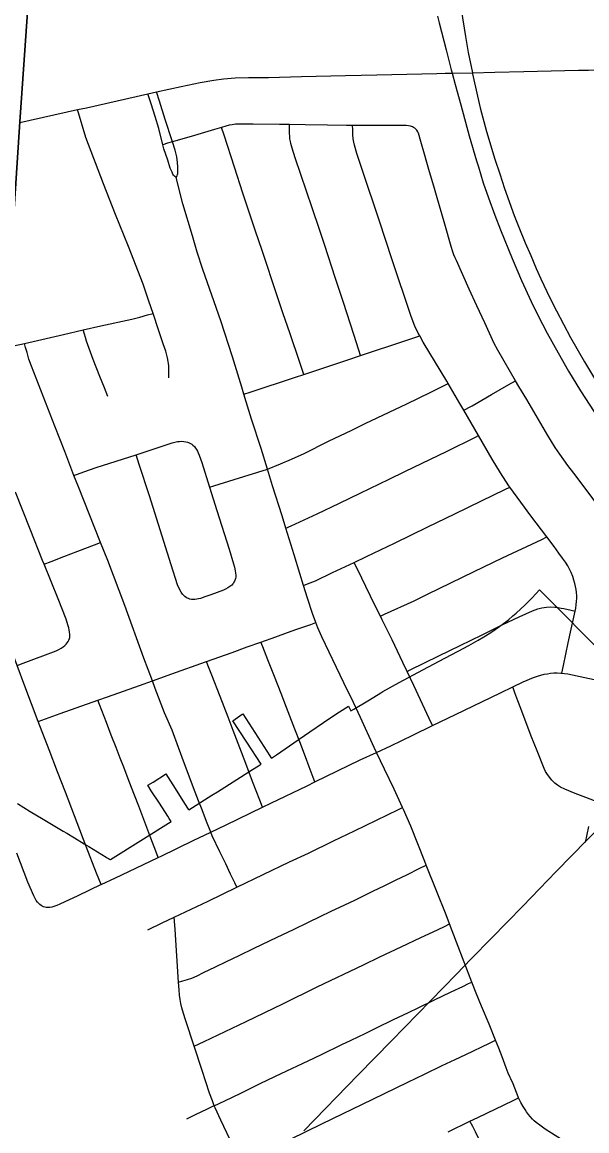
# Model space of a CAD drawing. Extents: x -1.4 to 35.4, y 0 to 22.
# Drawn here: x 10.589 to 11.09, y 18.196 to 19.179 of the extents above; entities that cross this region are included whole.
import ezdxf

# ---------------------------------------------------------------- set-up
doc = ezdxf.new("R2010")
doc.units = 0
for name, color, linetype in [('GM_X_City_Street', 7, 'Continuous'), ('GM_X_County_Road', 7, 'Continuous'), ('GM_X_County_Text', 7, 'Continuous'), ('GM_X_US_Route', 7, 'Continuous'), ('SC_Scratch1', 7, 'Continuous')]:
    doc.layers.add(name, color=color, linetype=linetype)

msp = doc.modelspace()

# ---------------------------------------------------------------- linework, layer by layer
at = {"layer": 'GM_X_City_Street'}
for points in [[(10.7259, 19.0414), (10.72433, 19.04254), (10.72359, 19.04344), (10.7231, 19.04422), (10.72224, 19.04599), (10.72074, 19.04964), (10.71849, 19.05675), (10.71513, 19.06677), (10.71416, 19.0705), (10.71043, 19.08481), (10.7073, 19.09555), (10.70365, 19.10678), (10.70076, 19.11565)], [(10.7259, 19.0414), (10.7266, 19.04228), (10.72691, 19.04297), (10.72719, 19.04414), (10.72733, 19.04507), (10.72742, 19.0461), (10.7275, 19.04963), (10.72748, 19.05099), (10.72722, 19.05473), (10.72643, 19.05965), (10.72496, 19.0657), (10.72275, 19.07303), (10.72244, 19.07405), (10.71613, 19.09297), (10.71104, 19.1092), (10.70848, 19.11736)], [(10.71951, 18.86374), (10.71932, 18.87441), (10.71923, 18.87634), (10.71896, 18.87824), (10.71831, 18.88133), (10.71768, 18.88374), (10.71665, 18.88739), (10.71445, 18.89389), (10.71032, 18.90633), (10.70542, 18.92082), (10.70172, 18.93179), (10.6967, 18.94663), (10.68363, 18.98008), (10.67221, 19.00864), (10.66133, 19.03584), (10.64584, 19.07694), (10.6385, 19.10166)], [(11.10261, 18.74745), (11.089, 18.76577), (11.07892, 18.7791), (11.07371, 18.78589), (11.06634, 18.79578), (11.06235, 18.80198), (11.05588, 18.81253), (11.03708, 18.84429), (11.03013, 18.85596), (11.02715, 18.86109), (11.01141, 18.88817), (11.00809, 18.89413), (10.99977, 18.91242), (10.99295, 18.92743), (10.98614, 18.94246), (10.97473, 18.9676), (10.97362, 18.97002), (10.9725, 18.97285), (10.97155, 18.97555), (10.97003, 18.98026), (10.96433, 19.00008), (10.95704, 19.02545), (10.95458, 19.03373), (10.95082, 19.04637), (10.9484, 19.05472), (10.94624, 19.0622), (10.94307, 19.07338), (10.94092, 19.08068), (10.94037, 19.08186), (10.93956, 19.0833), (10.93868, 19.08434), (10.93763, 19.08523), (10.93671, 19.08582), (10.93557, 19.08642), (10.93397, 19.08701), (10.93216, 19.08736), (10.93, 19.08748), (10.9243, 19.08749), (10.91613, 19.08751), (10.903, 19.08752), (10.88245, 19.08755), (10.87706, 19.08757), (10.86013, 19.08788), (10.84041, 19.08818), (10.82654, 19.08832), (10.81755, 19.08841), (10.79442, 19.08862), (10.78527, 19.0887), (10.78114, 19.08872), (10.77847, 19.08859), (10.77573, 19.08825), (10.77308, 19.08772), (10.77004, 19.08697), (10.76612, 19.08583), (10.76009, 19.08405), (10.74224, 19.07878), (10.72275, 19.07303), (10.71837, 19.07175), (10.71416, 19.0705)], [(10.83913, 18.86657), (10.83557, 18.87713), (10.82668, 18.90349), (10.82097, 18.92042), (10.81556, 18.93647), (10.80221, 18.9765), (10.79644, 18.99379), (10.7852, 19.02748), (10.77782, 19.05052), (10.76845, 19.0788), (10.76612, 19.08583)], [(10.88964, 18.88345), (10.88811, 18.88815), (10.88362, 18.90199), (10.87443, 18.93035), (10.86706, 18.95277), (10.85778, 18.98103), (10.85302, 18.9952), (10.84654, 19.0145), (10.83646, 19.04392), (10.83163, 19.05869), (10.82893, 19.06753), (10.82784, 19.07151), (10.82736, 19.07336), (10.82694, 19.07567), (10.8267, 19.07778), (10.82654, 19.08063), (10.82654, 19.08482), (10.82654, 19.08832)], [(11.06826, 18.60166), (11.06968, 18.60842), (11.074, 18.62867), (11.07653, 18.64053), (11.08007, 18.65668), (11.08061, 18.65919), (11.08107, 18.66236), (11.08134, 18.66535), (11.08148, 18.66793), (11.08143, 18.6703), (11.08125, 18.67327), (11.08091, 18.67583), (11.08048, 18.67851), (11.07979, 18.68131), (11.07902, 18.68408), (11.0779, 18.68749), (11.07649, 18.69083), (11.07502, 18.69395), (11.07344, 18.69682), (11.07147, 18.69996), (11.06897, 18.70369), (11.06569, 18.70821), (11.06136, 18.71409), (11.05497, 18.72246), (11.04064, 18.74123), (11.03181, 18.75323), (11.02205, 18.76677), (11.02128, 18.76784), (11.01374, 18.77922), (11.00637, 18.79144), (10.99438, 18.81234), (10.98133, 18.83482), (10.97781, 18.84088), (10.96733, 18.85852), (10.96608, 18.86064), (10.94528, 18.89523), (10.94209, 18.90093), (10.94073, 18.90334), (10.9379, 18.90948), (10.93456, 18.91799), (10.91746, 18.96916), (10.90634, 19.0027), (10.89099, 19.0486), (10.8863, 19.06273), (10.88421, 19.07), (10.88359, 19.07278), (10.88303, 19.07581), (10.88279, 19.0794), (10.8826, 19.08398), (10.88245, 19.08755)], [(11.0735, 18.18438), (11.0536, 18.19699), (11.04858, 18.20053), (11.04557, 18.20294), (11.04384, 18.2045), (11.04233, 18.20604), (11.04026, 18.20832), (11.03879, 18.21006), (11.03698, 18.21252), (11.03573, 18.21442), (11.034, 18.21717), (11.03192, 18.22066), (11.0299, 18.22488), (11.02954, 18.22563), (11.02491, 18.23712), (11.02294, 18.24167), (11.02235, 18.24275), (11.02067, 18.24675), (11.0188, 18.25136), (11.01518, 18.26133), (11.01226, 18.26887), (11.00941, 18.27593), (11.00364, 18.29018), (10.99694, 18.30622), (10.99236, 18.31776), (10.98848, 18.32759), (10.97476, 18.36288), (10.96858, 18.37909), (10.96546, 18.38726), (10.95694, 18.40862), (10.94796, 18.43128), (10.94664, 18.43461), (10.9341, 18.46573), (10.92782, 18.48063), (10.92694, 18.48253), (10.91949, 18.49871), (10.91074, 18.51658), (10.90372, 18.5313), (10.90165, 18.53562), (10.88966, 18.56224), (10.88326, 18.57572), (10.87489, 18.59306), (10.85524, 18.63391), (10.85171, 18.64181), (10.84995, 18.64651), (10.84694, 18.65455), (10.84254, 18.66812), (10.8391, 18.67939), (10.83584, 18.6901), (10.83068, 18.70672), (10.82329, 18.73032), (10.81991, 18.7411), (10.81146, 18.76774), (10.80705, 18.7827), (10.80146, 18.80107), (10.79288, 18.82703), (10.78801, 18.84239), (10.78598, 18.84919), (10.7841, 18.85547), (10.77595, 18.88223), (10.76559, 18.91415), (10.74965, 18.95991), (10.74467, 18.97525), (10.74035, 18.98951), (10.73197, 19.01809), (10.7259, 19.0414)], [(10.58162, 18.89194), (10.59123, 18.89415), (10.62585, 18.90212), (10.64336, 18.90612), (10.65916, 18.90973), (10.68646, 18.91579), (10.69357, 18.91754), (10.70057, 18.91948), (10.70542, 18.92082)], [(10.66522, 18.84714), (10.66225, 18.85467), (10.65824, 18.86481), (10.65233, 18.87982), (10.64636, 18.89625), (10.64534, 18.89942), (10.64446, 18.9024), (10.64336, 18.90612)], [(10.78598, 18.84919), (10.79159, 18.85102), (10.83189, 18.86415), (10.83913, 18.86657), (10.85333, 18.87132), (10.87842, 18.87971), (10.88964, 18.88345), (10.92967, 18.89679), (10.93766, 18.89945), (10.94209, 18.90093)], [(10.7798, 18.41164), (10.77799, 18.41545), (10.77418, 18.42342), (10.76992, 18.43233), (10.76472, 18.44324), (10.75799, 18.45732), (10.75665, 18.46055), (10.75295, 18.47), (10.7489, 18.48038), (10.74583, 18.48823), (10.74138, 18.49988), (10.73657, 18.51248), (10.7332, 18.5213), (10.728, 18.53556), (10.7224, 18.55093), (10.71554, 18.56656), (10.70742, 18.58798), (10.70483, 18.59482), (10.69738, 18.61493), (10.68034, 18.66161), (10.66522, 18.70172), (10.65888, 18.71756), (10.63915, 18.76689), (10.63525, 18.77708), (10.62715, 18.79821), (10.61825, 18.82074), (10.59744, 18.87397), (10.59529, 18.88027), (10.59354, 18.88598), (10.59229, 18.89043), (10.59123, 18.89415)], [(10.75557, 18.76661), (10.75923, 18.76775), (10.77727, 18.77334), (10.80705, 18.7827), (10.81851, 18.7872), (10.82821, 18.79138), (10.83947, 18.79664), (10.86123, 18.80736), (10.88196, 18.81735), (10.89371, 18.82304), (10.915, 18.8333), (10.93075, 18.84072), (10.95207, 18.85091), (10.96096, 18.85534), (10.96733, 18.85852)], [(10.98133, 18.83482), (10.9876, 18.83827), (10.98868, 18.83886), (11.00582, 18.84879), (11.02133, 18.85773), (11.02715, 18.86109)], [(10.63525, 18.77708), (10.64389, 18.78015), (10.65501, 18.7841), (10.69037, 18.79539), (10.69586, 18.79714), (10.72241, 18.80591), (10.72484, 18.80659), (10.72724, 18.80707), (10.72899, 18.80727), (10.73095, 18.80734), (10.73279, 18.80721), (10.73465, 18.80691), (10.73585, 18.8066), (10.73702, 18.8062), (10.73852, 18.80545), (10.73971, 18.80465), (10.74075, 18.80379), (10.74211, 18.80258), (10.74316, 18.8013), (10.74393, 18.80015), (10.74483, 18.79858), (10.74555, 18.79708), (10.74639, 18.79493), (10.74862, 18.78867), (10.75557, 18.76661), (10.76206, 18.74601), (10.77291, 18.71162), (10.77693, 18.69855), (10.77767, 18.69574), (10.77835, 18.69251), (10.77867, 18.69059), (10.77885, 18.6882), (10.7788, 18.68687), (10.77864, 18.68573), (10.77831, 18.68458), (10.77783, 18.68338), (10.77724, 18.6823), (10.77678, 18.68154), (10.7762, 18.68079)], [(10.82329, 18.73032), (10.82805, 18.73245), (10.84334, 18.73929), (10.85114, 18.74312), (10.87085, 18.75233), (10.8893, 18.76128), (10.91504, 18.77371), (10.92901, 18.78051), (10.96648, 18.79865), (10.99152, 18.81093), (10.99438, 18.81234)], [(10.7762, 18.68079), (10.77521, 18.67982), (10.77362, 18.67854), (10.7717, 18.67724), (10.7698, 18.67617), (10.76788, 18.67517), (10.75682, 18.67114), (10.75152, 18.66929), (10.74741, 18.66801), (10.7458, 18.66759), (10.74429, 18.66727), (10.74261, 18.66704), (10.74121, 18.66697), (10.73969, 18.66707), (10.73814, 18.66736), (10.73702, 18.66772), (10.7358, 18.66822), (10.73468, 18.66888), (10.73372, 18.66956), (10.73269, 18.67051), (10.73159, 18.67181), (10.73047, 18.67334), (10.72919, 18.67545), (10.72708, 18.67995), (10.7214, 18.69772), (10.70224, 18.75885), (10.69321, 18.78664), (10.69037, 18.79539)], [(10.58477, 18.60855), (10.59002, 18.61053), (10.61929, 18.62153), (10.62166, 18.62265), (10.62383, 18.62384), (10.62556, 18.62496), (10.62698, 18.62611), (10.62834, 18.62736), (10.62927, 18.62849), (10.63012, 18.62976), (10.63064, 18.63082), (10.63115, 18.63223), (10.63141, 18.6334), (10.63161, 18.63473), (10.63159, 18.63608), (10.63136, 18.638), (10.63101, 18.63994), (10.63059, 18.64181), (10.62984, 18.64443), (10.62818, 18.64958), (10.62109, 18.66754), (10.60864, 18.69835), (10.60735, 18.70152), (10.59646, 18.72929), (10.58345, 18.76224)], [(10.8391, 18.67939), (10.84254, 18.68079), (10.84961, 18.68367), (10.86479, 18.69085), (10.88381, 18.69995), (10.89483, 18.70519), (10.91976, 18.71709), (10.94946, 18.7314), (10.97332, 18.74287), (10.99697, 18.75446), (11.01763, 18.7646), (11.02205, 18.76677)], [(10.90718, 18.65219), (10.91099, 18.65391), (10.9373, 18.66583), (10.94897, 18.67168), (10.99035, 18.69174), (11.01552, 18.70394), (11.05048, 18.72035), (11.05497, 18.72246)], [(10.60864, 18.69835), (10.61485, 18.70072), (10.62613, 18.70503), (10.63872, 18.70985), (10.65335, 18.71545), (10.65888, 18.71756)], [(10.6593, 18.41405), (10.65534, 18.42404), (10.64605, 18.44783), (10.62772, 18.49604), (10.62066, 18.51396), (10.6131, 18.53368), (10.60353, 18.55885), (10.59168, 18.59002), (10.58477, 18.60855), (10.58451, 18.60923), (10.57827, 18.62547), (10.56462, 18.66017), (10.55793, 18.67766), (10.55352, 18.68919), (10.54827, 18.70267)], [(10.95352, 18.55511), (10.95056, 18.56144), (10.93685, 18.59074), (10.9309, 18.60323), (10.92722, 18.61095), (10.91761, 18.6312), (10.90876, 18.64904), (10.90718, 18.65219), (10.90262, 18.66124), (10.89415, 18.67853), (10.89061, 18.68578), (10.88381, 18.69995)], [(10.9309, 18.60323), (10.93361, 18.60456), (10.95894, 18.61707), (10.97798, 18.62612), (10.99743, 18.63571), (11.01582, 18.64469), (11.03044, 18.6515), (11.04223, 18.65704), (11.04686, 18.6588), (11.05045, 18.65972), (11.05475, 18.66031), (11.05846, 18.66046), (11.06205, 18.66026), (11.06362, 18.66008), (11.06768, 18.65938), (11.07012, 18.65893), (11.07665, 18.65746), (11.08007, 18.65668)], [(10.60353, 18.55885), (10.60982, 18.56109), (10.62289, 18.56573), (10.63707, 18.57077), (10.65628, 18.57758), (10.66491, 18.58065), (10.69343, 18.59078), (10.70483, 18.59482), (10.72218, 18.60103), (10.75192, 18.61166), (10.75279, 18.61197), (10.77558, 18.62008), (10.78896, 18.62484), (10.80122, 18.6292), (10.81426, 18.63384), (10.82474, 18.63757), (10.83308, 18.64053), (10.84545, 18.64492), (10.84995, 18.64651)], [(10.84898, 18.5051), (10.8475, 18.50905), (10.84389, 18.51865), (10.84059, 18.52741), (10.83563, 18.54061), (10.83133, 18.55206), (10.82388, 18.57113), (10.81907, 18.58346), (10.81312, 18.5987), (10.8074, 18.61336), (10.80288, 18.62493), (10.80122, 18.6292)], [(10.80269, 18.48274), (10.80025, 18.48903), (10.79383, 18.50559), (10.7877, 18.52142), (10.78236, 18.5354), (10.77646, 18.55083), (10.77199, 18.56255), (10.76493, 18.58101), (10.75752, 18.59992), (10.75411, 18.6086), (10.75279, 18.61197)], [(10.6593, 18.41405), (10.67216, 18.42014), (10.68399, 18.42565), (10.7101, 18.43806), (10.7126, 18.43924), (10.74111, 18.45307), (10.75665, 18.46055), (10.77022, 18.46708), (10.80269, 18.48274), (10.80994, 18.48625), (10.84214, 18.5018), (10.84898, 18.5051), (10.88936, 18.52461), (10.90372, 18.5313), (10.91639, 18.5372), (10.93601, 18.54657), (10.95352, 18.55511), (10.97398, 18.56508), (11.01371, 18.58426), (11.02467, 18.58946), (11.03391, 18.59385), (11.04304, 18.59776), (11.04652, 18.59892), (11.04955, 18.59985), (11.05254, 18.60059), (11.05561, 18.60117), (11.05816, 18.60154), (11.06117, 18.60177), (11.06399, 18.60185), (11.06738, 18.60174), (11.06826, 18.60166), (11.07057, 18.60144), (11.07354, 18.601), (11.1039, 18.59447)], [(11.09739, 18.48842), (11.08947, 18.49136), (11.08014, 18.49479), (11.07095, 18.49858), (11.06705, 18.50049), (11.06444, 18.50217), (11.06204, 18.50413), (11.05946, 18.50682), (11.05556, 18.51166), (11.05386, 18.51425), (11.05246, 18.51701), (11.04638, 18.53263), (11.04103, 18.54586), (11.03176, 18.57023), (11.0291, 18.57719), (11.02657, 18.58419), (11.02467, 18.58946)], [(10.7101, 18.43806), (10.70802, 18.44354), (10.70355, 18.45525), (10.6927, 18.48371), (10.68906, 18.49346), (10.68436, 18.50552), (10.67944, 18.51809), (10.6763, 18.52617), (10.6726, 18.53567), (10.6683, 18.54669), (10.66396, 18.55785), (10.65775, 18.57381), (10.65628, 18.57758)], [(10.70072, 18.37391), (10.71347, 18.38008), (10.7243, 18.3852), (10.75441, 18.39946), (10.7798, 18.41164), (10.82658, 18.4341), (10.84341, 18.44204), (10.86568, 18.45299), (10.88417, 18.46179), (10.92322, 18.48072), (10.92694, 18.48253)], [(11.08914, 18.45137), (11.0923, 18.46554)], [(10.6593, 18.41405), (10.63866, 18.40418), (10.62263, 18.39653), (10.61995, 18.39545), (10.6174, 18.39455), (10.61559, 18.39408), (10.61375, 18.39376), (10.6122, 18.39365), (10.61065, 18.39374), (10.60934, 18.39398), (10.60823, 18.39429), (10.60712, 18.39476), (10.60601, 18.39537), (10.60494, 18.39626), (10.60373, 18.39747), (10.60279, 18.39851), (10.60179, 18.3999), (10.59951, 18.4042), (10.5944, 18.41631), (10.58464, 18.44187)], [(10.72809, 18.32746), (10.73193, 18.32856), (10.73592, 18.3297), (10.73989, 18.33108), (10.74447, 18.33314), (10.75019, 18.33593), (10.76088, 18.34106), (10.77055, 18.34568), (10.78189, 18.35112), (10.79526, 18.35753), (10.81561, 18.36728), (10.83005, 18.37433), (10.84338, 18.3808), (10.85361, 18.38565), (10.86351, 18.39034), (10.87577, 18.39615), (10.88465, 18.40036), (10.90118, 18.40843), (10.91061, 18.41304), (10.92133, 18.41828), (10.93054, 18.42278), (10.9423, 18.42852), (10.94796, 18.43128)], [(10.78413, 18.16685), (10.7818, 18.17143), (10.77648, 18.18191), (10.76544, 18.2049), (10.76057, 18.21594), (10.75978, 18.21787), (10.75806, 18.22209), (10.75551, 18.22905), (10.74887, 18.24913), (10.74187, 18.2706), (10.73421, 18.29407), (10.73246, 18.29964), (10.73098, 18.30478), (10.7301, 18.30865), (10.7295, 18.31209), (10.729, 18.31583), (10.72853, 18.32074), (10.72809, 18.32746), (10.72502, 18.37412), (10.7243, 18.3852)], [(10.74187, 18.2706), (10.75093, 18.27492), (10.78797, 18.29259), (10.8205, 18.30833), (10.85122, 18.32318), (10.89209, 18.34294), (10.90664, 18.34979), (10.92577, 18.35879), (10.94313, 18.36701), (10.9578, 18.37397), (10.96474, 18.37726), (10.96858, 18.37909)], [(10.73534, 18.20635), (10.73945, 18.20829), (10.74363, 18.21026), (10.74811, 18.21237), (10.75384, 18.21508), (10.75857, 18.21731), (10.75978, 18.21787), (10.76918, 18.22225), (10.78338, 18.22904), (10.80115, 18.23773), (10.81902, 18.24631), (10.84311, 18.2577), (10.8548, 18.26338), (10.8731, 18.27209), (10.88124, 18.27602), (10.89356, 18.28197), (10.90384, 18.28693), (10.91892, 18.29421), (10.93218, 18.30058), (10.94079, 18.30472), (10.95462, 18.31135), (10.97009, 18.31878), (10.98028, 18.32366), (10.98541, 18.32613), (10.98848, 18.32759)], [(10.82733, 18.18803), (10.85524, 18.20166), (10.90039, 18.22363), (10.93159, 18.23885), (10.94634, 18.24589), (10.96211, 18.25342), (10.9735, 18.25885), (10.9829, 18.26334), (11.00408, 18.2734), (11.00941, 18.27593)], [(10.96739, 18.19463), (10.98674, 18.204), (10.99367, 18.20734), (11.02502, 18.22252), (11.0299, 18.22488)], [(10.97999, 17.97751), (10.98768, 18.00881), (10.99235, 18.02913), (10.99796, 18.05353), (10.99861, 18.05651), (11.00977, 18.10496), (11.01292, 18.12022), (11.01401, 18.12703), (11.01466, 18.13455), (11.01448, 18.14024), (11.01416, 18.14271), (11.01372, 18.14528), (11.01301, 18.14807), (11.01201, 18.15135), (11.01075, 18.15489), (11.00905, 18.1588), (11.00079, 18.17576), (10.99151, 18.1947), (10.98911, 18.19939), (10.98674, 18.204)]]:
    msp.add_lwpolyline(points, dxfattribs=at)
at = {"layer": 'GM_X_County_Road'}
msp.add_line((10.58726, 19.09016), (10.6385, 19.10166), dxfattribs=at)
for points in [[(10.70076, 19.11565), (10.70848, 19.11736), (10.73029, 19.12216), (10.74726, 19.12567), (10.7594, 19.12781), (10.76793, 19.12892), (10.77835, 19.12969), (10.79006, 19.13012), (10.80801, 19.13021), (10.83707, 19.13092), (10.87612, 19.13186)], [(10.87612, 19.13186), (10.90416, 19.13253), (10.95719, 19.13367)], [(10.95719, 19.13367), (10.96466, 19.13383), (10.97083, 19.13396), (10.98889, 19.13433), (11.00888, 19.13473)], [(11.00888, 19.13473), (11.03459, 19.13538), (11.08317, 19.13647), (11.09185, 19.13671), (11.13466, 19.13754), (11.17339, 19.13818)], [(10.6385, 19.10166), (10.64622, 19.10334), (10.70076, 19.11565)]]:
    msp.add_lwpolyline(points, dxfattribs=at)
at = {"layer": 'GM_X_County_Text'}
for points in [[(10.58507, 18.4859), (10.59649, 18.47902), (10.6079, 18.47214), (10.62551, 18.46154), (10.62884, 18.45954), (10.63573, 18.45539), (10.64423, 18.45027), (10.64845, 18.44773), (10.66385, 18.43845), (10.66475, 18.43791), (10.66476, 18.43791), (10.66581, 18.43728), (10.66679, 18.43668), (10.66685, 18.43665), (10.6676, 18.4362), (10.72142, 18.47008), (10.71976, 18.47266), (10.71848, 18.47465), (10.71105, 18.48621), (10.70388, 18.49736), (10.70081, 18.50213), (10.70538, 18.50502), (10.71635, 18.51195), (10.71683, 18.51225), (10.72508, 18.49917), (10.73334, 18.48611), (10.73658, 18.48098), (10.73706, 18.48022), (10.7577, 18.49326), (10.76268, 18.49641), (10.79378, 18.51605), (10.79898, 18.51934), (10.8009, 18.52055), (10.80132, 18.52082), (10.78869, 18.54026), (10.78185, 18.5508), (10.77622, 18.55947), (10.78463, 18.56526), (10.78508, 18.56558), (10.80921, 18.5282), (10.81009, 18.52683), (10.81059, 18.52606), (10.81489, 18.52902), (10.83052, 18.53977), (10.84469, 18.54951), (10.85665, 18.55774), (10.86763, 18.56529), (10.87647, 18.5709), (10.87892, 18.57245), (10.88104, 18.56811), (10.88373, 18.56979), (10.88376, 18.56981), (10.89596, 18.5772), (10.89598, 18.5772), (10.90141, 18.58045), (10.90766, 18.58419), (10.90767, 18.58419), (10.90767, 18.5842), (10.90938, 18.58522), (10.90943, 18.58524), (10.92373, 18.59338), (10.92381, 18.59343), (10.94477, 18.60452), (10.94478, 18.60453), (10.96441, 18.61479), (10.97624, 18.62112), (10.98568, 18.6262), (10.99392, 18.63078), (10.99902, 18.63386), (11.0043, 18.63719), (11.00903, 18.64037), (11.01536, 18.64466), (11.02098, 18.64908), (11.02482, 18.65242), (11.02485, 18.65246), (11.02767, 18.65482), (11.03581, 18.66234), (11.0419, 18.66859), (11.04829, 18.67551), (11.04837, 18.6756), (11.05031, 18.67374), (11.05031, 18.67375), (11.16473, 18.55887)], [(11.11783, 18.48144), (11.06335, 18.42554), (11.03354, 18.39495), (11.00569, 18.36638), (10.98786, 18.34808), (10.97469, 18.33458), (10.91705, 18.27543), (10.88761, 18.24523), (10.83913, 18.19549)]]:
    msp.add_lwpolyline(points, dxfattribs=at)
at = {"layer": 'GM_X_US_Route'}
for points in [[(10.95781, 19.18443), (10.95934, 19.17865), (10.96564, 19.15459), (10.97006, 19.13689)], [(10.97887, 19.19039), (10.98271, 19.16645), (10.98525, 19.15238), (10.98889, 19.13433), (10.98906, 19.13348), (10.99344, 19.11343), (10.99589, 19.10314), (11.00144, 19.08209), (11.00883, 19.05769), (11.01314, 19.04471), (11.01731, 19.03168), (11.026, 19.0077), (11.03016, 18.99731), (11.03572, 18.98346), (11.04068, 18.97206), (11.04558, 18.96063), (11.04965, 18.95155), (11.05752, 18.93464), (11.06338, 18.92296), (11.07594, 18.89934), (11.08833, 18.87777), (11.10087, 18.85702)], [(10.97006, 19.13689), (10.97031, 19.1359), (10.97083, 19.13396), (10.9735, 19.1239), (10.97848, 19.10595), (10.98605, 19.07839), (10.99244, 19.05632), (10.99419, 19.05074)], [(10.99419, 19.05074), (10.99855, 19.03677), (11.00311, 19.02325), (11.00867, 19.00811), (11.01388, 18.99482), (11.02424, 18.96953), (11.03257, 18.95013), (11.04103, 18.93148), (11.04692, 18.91916), (11.05529, 18.90324), (11.06489, 18.88585), (11.07415, 18.86969), (11.08477, 18.85217), (11.09681, 18.83334), (11.10926, 18.81479), (11.11933, 18.80062), (11.13269, 18.7827), (11.1483, 18.76259), (11.15605, 18.75292), (11.16162, 18.74612), (11.167, 18.74008), (11.1721, 18.73432), (11.17793, 18.72757)]]:
    msp.add_lwpolyline(points, dxfattribs=at)
at = {"layer": 'SC_Scratch1'}
msp.add_lwpolyline([(10.64054, 19.85458), (9.62989, 19.85458), (9.62989, 18.69721), (9.97545, 18.69222), (10.5071, 18.64115), (10.55586, 18.63716), (10.5577, 18.67819), (10.56638, 18.80572), (10.57409, 18.89083), (10.58703, 19.0907), (10.63926, 19.83648), (10.63983, 19.84446)], close=True, dxfattribs=at)
msp.add_lwpolyline([(16.42989, 19.85458), (10.64054, 19.85458), (10.63983, 19.84446), (10.63926, 19.83648), (10.58703, 19.0907), (10.57409, 18.89083), (10.56638, 18.80572), (10.5577, 18.67819), (10.55586, 18.63716), (10.54846, 18.53496), (10.47334, 17.88769)], dxfattribs=at)

doc.saveas('drawing.dxf')
